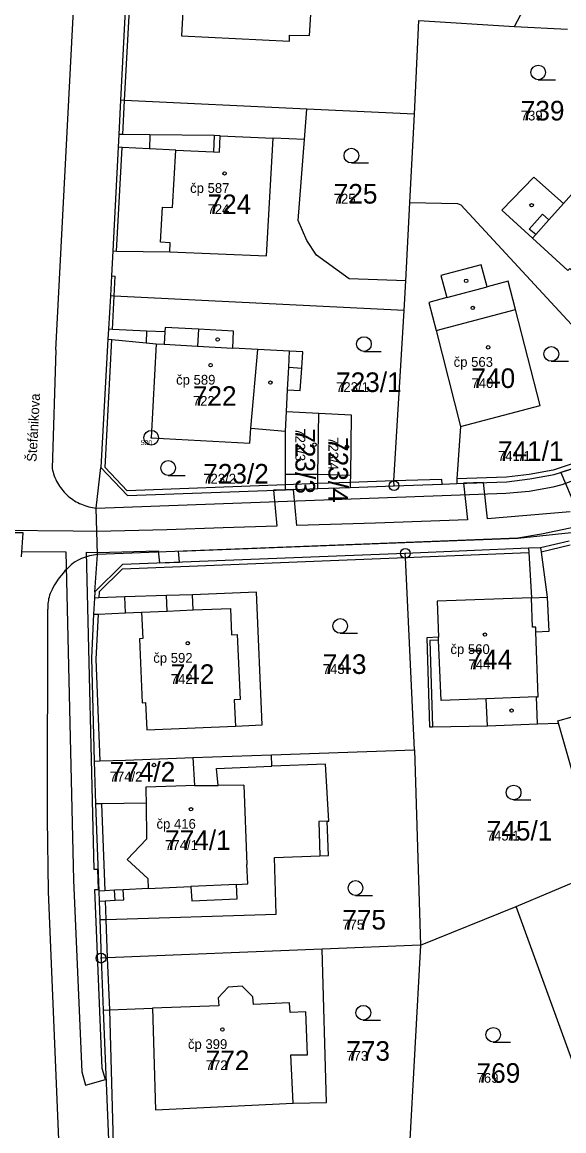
# Model space of a CAD drawing. Extents: x -763628 to -761565, y -976033 to -973833.
# Drawn here: x -762312.8 to -762257.5, y -974769.9 to -974656.7 of the extents above; entities that cross this region are included whole.
import ezdxf

# ---------------------------------------------------------------- set-up
doc = ezdxf.new("R2010")
doc.units = 0
for name, color, linetype in [('KN_cisla parcel 1000', 7, 'Continuous'), ('KN_cisla parcel 500', 7, 'Continuous'), ('KN_cisla popisna 500', 7, 'Continuous'), ('KN_hranice parcel', 7, 'Continuous'), ('KN_popisy', 7, 'Continuous'), ('KN_vecna bremena', 7, 'Continuous'), ('KN_vnitrni kresba parcel', 7, 'Continuous'), ('KN_znacky bodu BP', 7, 'Continuous'), ('KN_znacky budov', 7, 'Continuous'), ('KN_znacky kultur', 7, 'Continuous')]:
    doc.layers.add(name, color=color, linetype=linetype)

msp = doc.modelspace()

# ---------------------------------------------------------------- linework, layer by layer
at = {"layer": 'KN_hranice parcel'}
for p, q in [((-762301.86, -974648.31), (-762302.72, -974664.71)), ((-762272.71, -974666.13), (-762272.27, -974656.55)), ((-762272.27, -974656.55), (-762262.51, -974657.17)), ((-762262.51, -974657.17), (-762257.09, -974657.45)), ((-762272.71, -974666.13), (-762283.71, -974665.61)), ((-762273.2, -974675.16), (-762272.71, -974666.13)), ((-762273.61, -974683.15), (-762273.2, -974675.16)), ((-762273.77, -974686.19), (-762273.61, -974683.15)), ((-762303.76, -974684.68), (-762303.95, -974688.09)), ((-762304.01, -974689.1), (-762304.73, -974702.2)), ((-762303.95, -974688.09), (-762304.01, -974689.1)), ((-762285.88, -974698.5), (-762285.78, -974696.5)), ((-762285.78, -974696.5), (-762282.48, -974696.67)), ((-762285.89, -974704.48), (-762282.59, -974704.36)), ((-762282.59, -974704.36), (-762279.28, -974704.24)), ((-762279.28, -974704.24), (-762274.8, -974704.07)), ((-762261.07, -974710.45), (-762273.66, -974710.98)), ((-762305.35, -974714.9), (-762305.38, -974715.55)), ((-762305.38, -974715.55), (-762305.47, -974717.19)), ((-762287.32, -974731.56), (-762272.72, -974731.05)), ((-762272.72, -974731.05), (-762272.09, -974750.99)), ((-762305.41, -974732.2), (-762305.26, -974736.57)), ((-762295.33, -974731.84), (-762287.32, -974731.56)), ((-762262.34, -974747.05), (-762248.08, -974741)), ((-762272.09, -974750.99), (-762262.34, -974747.05)), ((-762304.85, -974748.37), (-762304.71, -974752.31)), ((-762272.09, -974750.99), (-762282.15, -974751.4)), ((-762272.09, -974750.99), (-762273.25, -974772.1)), ((-762304.71, -974752.31), (-762304.49, -974757.62)), ((-762304.49, -974757.62), (-762303.85, -974773.4))]:
    msp.add_line(p, q, dxfattribs=at)
for points in [[(-762262.51, -974657.17), (-762253.64, -974640.36), (-762252.87, -974624.71), (-762252.85, -974624.37)], [(-762301.86, -974648.31), (-762301.43, -974648.34), (-762300.44, -974648.41), (-762299.25, -974648.49), (-762296.98, -974648.64), (-762297.01, -974649.05), (-762296.01, -974649.08), (-762296.05, -974649.71), (-762296.2, -974649.7), (-762296.42, -974653.73), (-762296.27, -974653.74), (-762296.51, -974658.12), (-762285.48, -974658.68), (-762285.48, -974658.07), (-762283.42, -974658.1), (-762283.2, -974654.27), (-762285.27, -974654.16), (-762284.83, -974645.94), (-762289.94, -974645.66), (-762289.7, -974642.34)], [(-762302.72, -974664.71), (-762302.9, -974668.22), (-762302.97, -974669.51), (-762303.52, -974680.1), (-762303.65, -974682.64), (-762303.76, -974684.68)], [(-762283.71, -974665.61), (-762302.3, -974664.73), (-762302.72, -974664.71)], [(-762273.61, -974683.15), (-762279.4, -974682.93), (-762282.71, -974680.51), (-762283.71, -974679.03), (-762284.58, -974676.97), (-762283.95, -974668.71), (-762283.71, -974665.61)], [(-762243.56, -974691.22), (-762243.91, -974690.91), (-762249.55, -974685.91), (-762242.28, -974677.77), (-762245.72, -974674.71), (-762244.78, -974673.65), (-762248.49, -974670.3), (-762249.17, -974671.02), (-762250.48, -974669.9), (-762253.55, -974673.34), (-762254.82, -974672.21), (-762257.51, -974675.24), (-762260.52, -974672.57), (-762263.79, -974675.92), (-762260.66, -974678.79), (-762257.05, -974682.09), (-762256.85, -974681.88), (-762252.52, -974685.8), (-762245.23, -974692.4), (-762244.88, -974692.71)], [(-762273.2, -974675.16), (-762268.31, -974675.26), (-762267.98, -974675.4), (-762253.34, -974691.21)], [(-762268.01, -974698.01), (-762259.9, -974695.89), (-762262.42, -974686.07), (-762263.17, -974683.19), (-762265.3, -974683.76), (-762265.9, -974681.52), (-762270.03, -974682.62), (-762269.43, -974684.86), (-762271.24, -974685.35), (-762270.51, -974688.22), (-762268.01, -974698.01)], [(-762273.77, -974686.19), (-762303.37, -974684.7), (-762303.76, -974684.68)], [(-762274.8, -974704.07), (-762274.82, -974703.57), (-762273.77, -974686.19)], [(-762285.78, -974696.5), (-762285.67, -974694.29), (-762284.37, -974694.35), (-762284.22, -974692.05), (-762284.12, -974690.39), (-762285.46, -974690.32), (-762288.72, -974690.15), (-762291.27, -974690.01), (-762291.18, -974688.3), (-762294.77, -974688.1), (-762298.18, -974687.92), (-762298.21, -974688.37), (-762300.07, -974688.28), (-762303.55, -974688.11), (-762303.95, -974688.09)], [(-762304.01, -974689.1), (-762303.6, -974689.14), (-762300.12, -974689.49), (-762299.07, -974689.59), (-762299.59, -974699.17), (-762289.51, -974699.74), (-762289.43, -974698.19), (-762285.88, -974698.5)], [(-762282.59, -974704.36), (-762282.58, -974703.86), (-762282.57, -974702.92), (-762282.48, -974696.67)], [(-762282.48, -974696.67), (-762279.18, -974696.84), (-762279.26, -974703.04), (-762279.27, -974703.74), (-762279.28, -974704.24)], [(-762285.89, -974704.48), (-762285.89, -974703.98), (-762285.89, -974702.92), (-762285.88, -974698.5)], [(-762274.8, -974704.07), (-762269.9, -974703.9), (-762268.41, -974703.84), (-762263.3, -974703.66), (-762260.93, -974703.38), (-762258.47, -974702.94), (-762256.33, -974702.23), (-762254.17, -974701.21), (-762252.01, -974699.93), (-762251.23, -974699.47)], [(-762305.35, -974714.9), (-762305.07, -974711.09), (-762305.2, -974706.35), (-762304.73, -974702.2)], [(-762304.73, -974702.2), (-762302.02, -974705.08), (-762285.89, -974704.48)], [(-762261.07, -974710.45), (-762261.05, -974710.9), (-762260.79, -974715.51), (-762270.41, -974715.86), (-762270.26, -974719.55), (-762271.47, -974719.6), (-762271.19, -974728.69), (-762270.89, -974728.69), (-762265.28, -974728.59), (-762260.17, -974728.4), (-762258.03, -974728.32)], [(-762256.94, -974709.73), (-762259.85, -974710.4), (-762261.07, -974710.45)], [(-762273.66, -974710.98), (-762302.53, -974712.1), (-762305.35, -974714.9)], [(-762272.72, -974731.05), (-762273.64, -974711.4), (-762273.66, -974710.98)], [(-762305.47, -974717.19), (-762305.01, -974717.17), (-762302.21, -974717.05), (-762300.57, -974716.98), (-762300.45, -974719.67), (-762300.8, -974719.69), (-762300.52, -974726.24), (-762300.17, -974726.22), (-762300.05, -974728.99), (-762291, -974728.61), (-762288.25, -974728.49), (-762288.83, -974714.93), (-762295.36, -974715.2), (-762298.02, -974715.29), (-762302.27, -974715.42), (-762304.93, -974715.53), (-762305.38, -974715.55)], [(-762305.47, -974717.19), (-762305.7, -974721.64), (-762305.41, -974732.2)], [(-762258.03, -974728.32), (-762258.1, -974728.08), (-762255.15, -974727.25)], [(-762253.46, -974733.19), (-762256.38, -974734.02), (-762258.03, -974728.32)], [(-762305.41, -974732.2), (-762304.84, -974732.18), (-762302.23, -974732.09), (-762296.17, -974731.87), (-762295.33, -974731.84)], [(-762295.33, -974731.84), (-762295.18, -974734.69), (-762296.07, -974734.7), (-762300.14, -974734.84), (-762300.14, -974735.2), (-762300.12, -974736.5), (-762304.67, -974736.56), (-762305.26, -974736.57)], [(-762304.85, -974748.37), (-762304.22, -974748.35), (-762286.85, -974747.81), (-762287.02, -974742.03), (-762282.37, -974741.86), (-762281.48, -974741.82), (-762281.64, -974738.34), (-762281.47, -974738.32), (-762281.79, -974732.5), (-762287.29, -974732.72), (-762287.32, -974731.56)], [(-762305.26, -974736.57), (-762304.95, -974745.47), (-762304.91, -974746.49), (-762304.85, -974748.37)], [(-762246.68, -974790.15), (-762246.83, -974789.73), (-762262.34, -974747.05)], [(-762282.15, -974751.4), (-762304.07, -974752.28), (-762304.71, -974752.31)], [(-762304.49, -974757.62), (-762303.86, -974757.6), (-762299.45, -974757.43), (-762299.14, -974767.81), (-762285.1, -974767.13), (-762281.7, -974767.05), (-762282.15, -974751.4)]]:
    msp.add_lwpolyline(points, dxfattribs=at)
at = {"layer": 'KN_vecna bremena'}
for points in [[(-762256.33, -974702.23), (-762257.79, -974702.72), (-762256.24, -974706.32)], [(-762256.83, -974706.72), (-762265.28, -974707.45), (-762265.67, -974703.74), (-762267.71, -974703.82), (-762267.31, -974707.57), (-762276.7, -974707.89), (-762284.73, -974708.14), (-762285.06, -974704.45), (-762285.89, -974704.48), (-762287.1, -974704.53), (-762286.78, -974708.2), (-762292.23, -974708.37), (-762297.98, -974708.58), (-762305.13, -974708.76), (-762307.57, -974708.7), (-762314.79, -974708.64)], [(-762312.82, -974711.32), (-762312.65, -974708.89), (-762316.86, -974708.89)], [(-762312.85, -974710.78), (-762308.32, -974710.81), (-762307.51, -974744.35), (-762306.68, -974763.92), (-762306.31, -974765.29), (-762304.26, -974764.72), (-762304.58, -974763.58), (-762305.35, -974745.31), (-762304.96, -974745.3), (-762305.03, -974743.26), (-762305.41, -974743.27), (-762306.2, -974710.86), (-762305.08, -974710.88), (-762298.87, -974710.72), (-762298.75, -974711.95), (-762296.71, -974711.87), (-762296.81, -974710.77), (-762262.17, -974709.44), (-762256.09, -974708.78)]]:
    msp.add_lwpolyline(points, dxfattribs=at)
at = {"layer": 'KN_vnitrni kresba parcel'}
for p, q in [((-762309.33, -974690.18), (-762306.89, -974643.23)), ((-762302.3, -974664.73), (-762301.43, -974648.34)), ((-762302.49, -974668.22), (-762302.3, -974664.73)), ((-762302.49, -974668.22), (-762302.9, -974668.22)), ((-762299.74, -974668.25), (-762302.49, -974668.22)), ((-762299.74, -974668.25), (-762299.78, -974669.68)), ((-762293.17, -974668.3), (-762299.74, -974668.25)), ((-762293.17, -974668.3), (-762293.24, -974669.98)), ((-762292.55, -974668.33), (-762293.17, -974668.3)), ((-762292.62, -974670.01), (-762292.55, -974668.33)), ((-762292.55, -974668.33), (-762287.13, -974668.57)), ((-762287.81, -974680.6), (-762287.13, -974668.57)), ((-762283.95, -974668.71), (-762287.13, -974668.57)), ((-762303.12, -974680.11), (-762302.56, -974669.53)), ((-762302.56, -974669.53), (-762302.97, -974669.51)), ((-762299.78, -974669.68), (-762302.56, -974669.53)), ((-762297.09, -974669.82), (-762299.78, -974669.68)), ((-762297.43, -974675.67), (-762297.09, -974669.82)), ((-762297.09, -974669.82), (-762293.24, -974669.98)), ((-762293.24, -974669.98), (-762292.62, -974670.01)), ((-762259, -974676.92), (-762257.51, -974675.24)), ((-762298.64, -974679.21), (-762298.43, -974675.62)), ((-762298.43, -974675.62), (-762297.43, -974675.67)), ((-762261, -974677.86), (-762259.64, -974676.35)), ((-762259.64, -974676.35), (-762259, -974676.92)), ((-762260.34, -974678.43), (-762261, -974677.86)), ((-762260.34, -974678.43), (-762259, -974676.92)), ((-762260.66, -974678.79), (-762260.34, -974678.43)), ((-762303.52, -974680.1), (-762303.12, -974680.11)), ((-762303.12, -974680.11), (-762297.69, -974680.18)), ((-762297.64, -974679.27), (-762298.64, -974679.21)), ((-762297.69, -974680.18), (-762297.64, -974679.27)), ((-762297.69, -974680.18), (-762287.81, -974680.6)), ((-762303.65, -974682.64), (-762303.26, -974682.66)), ((-762303.37, -974684.7), (-762303.26, -974682.66)), ((-762269.43, -974684.86), (-762265.3, -974683.76)), ((-762303.55, -974688.11), (-762303.37, -974684.7)), ((-762270.51, -974688.22), (-762262.42, -974686.07)), ((-762304.3, -974702.2), (-762303.6, -974689.14)), ((-762300.07, -974688.28), (-762300.12, -974689.49)), ((-762298.21, -974688.37), (-762298.28, -974689.63)), ((-762294.77, -974688.1), (-762294.86, -974689.82)), ((-762309.33, -974690.18), (-762309.71, -974702.3)), ((-762299.07, -974689.59), (-762298.28, -974689.63)), ((-762298.28, -974689.63), (-762294.86, -974689.82)), ((-762294.86, -974689.82), (-762291.27, -974690.01)), ((-762289.43, -974698.19), (-762288.72, -974690.15)), ((-762285.55, -974691.97), (-762285.46, -974690.32)), ((-762285.67, -974694.29), (-762285.55, -974691.97)), ((-762285.55, -974691.97), (-762284.22, -974692.05)), ((-762268.01, -974698.01), (-762268.38, -974703.37)), ((-762302.04, -974704.58), (-762304.3, -974702.2)), ((-762258.55, -974702.48), (-762261.01, -974702.92)), ((-762256.53, -974701.8), (-762258.55, -974702.48)), ((-762282.57, -974702.92), (-762285.89, -974702.92)), ((-762282.58, -974703.86), (-762285.89, -974703.98)), ((-762279.27, -974703.74), (-762282.58, -974703.86)), ((-762279.26, -974703.04), (-762282.57, -974702.92)), ((-762274.82, -974703.57), (-762279.27, -974703.74)), ((-762269.92, -974703.42), (-762274.82, -974703.57)), ((-762269.9, -974703.9), (-762269.92, -974703.42)), ((-762268.38, -974703.37), (-762268.41, -974703.84)), ((-762263.32, -974703.19), (-762268.38, -974703.37)), ((-762261.01, -974702.92), (-762263.32, -974703.19)), ((-762257.63, -974703.94), (-762255.44, -974703.13)), ((-762305.2, -974706.35), (-762263.39, -974704.84)), ((-762285.89, -974703.98), (-762302.04, -974704.58)), ((-762263.39, -974704.84), (-762261.02, -974704.61)), ((-762261.02, -974704.61), (-762258.56, -974704.2)), ((-762258.56, -974704.2), (-762257.63, -974703.94)), ((-762255.37, -974708.1), (-762259.75, -974709.01)), ((-762262.17, -974709.44), (-762305.07, -974711.09)), ((-762259.75, -974709.01), (-762262.17, -974709.44)), ((-762259.85, -974710.4), (-762259.79, -974710.85)), ((-762256.82, -974710.15), (-762259.79, -974710.85)), ((-762302.51, -974712.55), (-762273.64, -974711.4)), ((-762273.64, -974711.4), (-762261.05, -974710.9)), ((-762259.79, -974710.85), (-762259.16, -974715.45)), ((-762302.51, -974712.55), (-762304.9, -974714.91)), ((-762304.9, -974714.91), (-762304.93, -974715.53)), ((-762295.3, -974716.76), (-762295.36, -974715.2)), ((-762302.21, -974717.05), (-762302.27, -974715.42)), ((-762297.95, -974716.87), (-762298.02, -974715.29)), ((-762260.79, -974715.51), (-762259.16, -974715.45)), ((-762260.68, -974718.51), (-762260.79, -974715.51)), ((-762259.16, -974715.45), (-762259.02, -974718.97)), ((-762310.17, -974738.07), (-762310.14, -974716.69)), ((-762305.01, -974717.17), (-762305.24, -974721.78)), ((-762300.57, -974716.98), (-762297.95, -974716.87)), ((-762297.95, -974716.87), (-762295.3, -974716.76)), ((-762295.3, -974716.76), (-762291.51, -974716.6)), ((-762291.51, -974716.6), (-762291.39, -974719.3)), ((-762260.34, -974718.53), (-762260.68, -974718.51)), ((-762260.32, -974719.02), (-762260.34, -974718.53)), ((-762291.39, -974719.3), (-762290.8, -974719.27)), ((-762290.8, -974719.27), (-762290.51, -974725.89)), ((-762270.25, -974719.85), (-762270.26, -974719.55)), ((-762259.02, -974718.97), (-762260.32, -974719.02)), ((-762260.09, -974725.62), (-762260.32, -974719.02)), ((-762270.25, -974719.85), (-762271.15, -974719.88)), ((-762271.15, -974719.88), (-762270.89, -974728.69)), ((-762269.99, -974726), (-762270.25, -974719.85)), ((-762305.24, -974721.78), (-762304.84, -974732.18)), ((-762290.51, -974725.89), (-762291.11, -974725.92)), ((-762291.11, -974725.92), (-762291, -974728.61)), ((-762265.39, -974725.82), (-762269.99, -974726)), ((-762260.27, -974725.63), (-762265.39, -974725.82)), ((-762265.28, -974728.59), (-762265.39, -974725.82)), ((-762260.27, -974725.63), (-762260.09, -974725.62)), ((-762260.17, -974728.4), (-762260.27, -974725.63)), ((-762292.91, -974732.95), (-762287.29, -974732.72)), ((-762292.77, -974734.67), (-762292.91, -974732.95)), ((-762295.18, -974734.69), (-762292.77, -974734.67)), ((-762290.15, -974734.64), (-762292.77, -974734.67)), ((-762290.15, -974734.64), (-762289.82, -974742.76)), ((-762304.67, -974736.56), (-762304.33, -974745.44)), ((-762300.12, -974736.5), (-762300.08, -974740.15)), ((-762310.06, -974745.49), (-762310.17, -974738.07)), ((-762281.64, -974738.34), (-762282.48, -974738.37)), ((-762282.48, -974738.37), (-762282.37, -974741.86)), ((-762300.08, -974740.15), (-762302.04, -974742.25)), ((-762302.04, -974742.25), (-762299.94, -974744.19)), ((-762289.74, -974744.73), (-762289.82, -974742.76)), ((-762299.94, -974744.19), (-762299.9, -974745.2)), ((-762307.53, -974806.92), (-762310.06, -974745.49)), ((-762304.33, -974745.44), (-762304.95, -974745.47)), ((-762303.34, -974745.38), (-762304.33, -974745.44)), ((-762302.45, -974745.33), (-762303.34, -974745.38)), ((-762303.28, -974746.4), (-762303.34, -974745.38)), ((-762299.9, -974745.2), (-762302.45, -974745.33)), ((-762302.4, -974746.35), (-762302.45, -974745.33)), ((-762299.9, -974745.2), (-762295.53, -974745)), ((-762290.9, -974744.78), (-762295.53, -974745)), ((-762295.53, -974745), (-762295.46, -974746.47)), ((-762290.9, -974744.78), (-762289.74, -974744.73)), ((-762290.83, -974746.25), (-762290.9, -974744.78)), ((-762304.91, -974746.49), (-762304.29, -974746.46)), ((-762304.29, -974746.46), (-762303.28, -974746.4)), ((-762304.29, -974746.46), (-762304.22, -974748.35)), ((-762303.28, -974746.4), (-762302.4, -974746.35)), ((-762295.46, -974746.47), (-762290.83, -974746.25)), ((-762304.22, -974748.35), (-762304.07, -974752.28)), ((-762304.07, -974752.28), (-762303.86, -974757.6)), ((-762291.74, -974755.27), (-762292.74, -974756.37)), ((-762290.3, -974755.17), (-762291.74, -974755.27)), ((-762289.22, -974756.26), (-762290.3, -974755.17)), ((-762292.74, -974756.37), (-762292.68, -974757.17)), ((-762289.16, -974757.06), (-762289.22, -974756.26)), ((-762285.46, -974756.89), (-762289.16, -974757.06)), ((-762285.39, -974757.88), (-762285.46, -974756.89)), ((-762303.86, -974757.6), (-762303.4, -974773.39)), ((-762292.68, -974757.17), (-762299.45, -974757.43)), ((-762283.8, -974757.78), (-762285.39, -974757.88)), ((-762283.63, -974762.19), (-762283.8, -974757.78)), ((-762285.34, -974762.18), (-762283.63, -974762.19)), ((-762285.1, -974767.13), (-762285.34, -974762.18))]:
    msp.add_line(p, q, dxfattribs=at)
for points in [[(-762309.71, -974702.3), (-762309.67, -974702.49), (-762309.61, -974702.68), (-762309.56, -974702.87), (-762309.49, -974703.05), (-762309.42, -974703.24), (-762309.34, -974703.42), (-762309.25, -974703.59), (-762309.16, -974703.77), (-762309.06, -974703.94), (-762308.95, -974704.1), (-762308.84, -974704.26), (-762308.72, -974704.42), (-762308.6, -974704.57), (-762308.47, -974704.72), (-762308.33, -974704.86), (-762308.19, -974705), (-762308.05, -974705.13), (-762307.89, -974705.26), (-762307.74, -974705.38), (-762307.58, -974705.49), (-762307.41, -974705.6), (-762307.24, -974705.7), (-762307.07, -974705.79), (-762306.9, -974705.88), (-762306.72, -974705.96), (-762306.54, -974706.03), (-762306.35, -974706.1), (-762306.16, -974706.16), (-762305.97, -974706.21), (-762305.78, -974706.26), (-762305.59, -974706.3), (-762305.4, -974706.33), (-762305.2, -974706.35)], [(-762305.07, -974711.09), (-762305.27, -974711.12), (-762305.48, -974711.16), (-762305.68, -974711.19), (-762305.89, -974711.24), (-762306.09, -974711.29), (-762306.3, -974711.35), (-762306.5, -974711.42), (-762306.71, -974711.5), (-762306.92, -974711.6), (-762307.13, -974711.71), (-762307.34, -974711.84), (-762307.55, -974711.99), (-762307.76, -974712.16), (-762307.98, -974712.35), (-762308.18, -974712.56), (-762308.39, -974712.77), (-762308.59, -974713.01), (-762308.78, -974713.24), (-762308.97, -974713.48), (-762309.15, -974713.73), (-762309.31, -974713.97), (-762309.46, -974714.2), (-762309.59, -974714.44), (-762309.71, -974714.66), (-762309.81, -974714.87), (-762309.89, -974715.07), (-762309.96, -974715.26), (-762310.02, -974715.44), (-762310.06, -974715.62), (-762310.09, -974715.78), (-762310.11, -974715.94), (-762310.13, -974716.1), (-762310.14, -974716.25), (-762310.14, -974716.4), (-762310.14, -974716.55), (-762310.14, -974716.69)]]:
    msp.add_lwpolyline(points, dxfattribs=at)
at = {"layer": 'KN_znacky bodu BP'}
for centre, radius in [((-762299.59, -974699.17), 0.75), ((-762299.59, -974699.17), 0.03), ((-762274.8, -974704.07), 0.5), ((-762274.8, -974704.07), 0.0303), ((-762273.66, -974710.98), 0.5), ((-762273.66, -974710.98), 0.0303), ((-762304.71, -974752.31), 0.5), ((-762304.71, -974752.31), 0.0303)]:
    msp.add_circle(centre, radius, dxfattribs=at)
at = {"layer": 'KN_znacky budov'}
for centre in [(-762292.1, -974672.18), (-762260.76, -974675.43), (-762267.44, -974683.15), (-762266.77, -974685.91), (-762292.81, -974689.14), (-762265.2, -974689.94), (-762293.53, -974691.76), (-762287.42, -974693.54), (-762282.92, -974699.88), (-762279.61, -974700.1), (-762265.53, -974719.27), (-762295.86, -974720.16), (-762262.81, -974727.03), (-762299.31, -974732.59), (-762295.53, -974737.11), (-762292.32, -974759.6)]:
    msp.add_circle(centre, 0.175, dxfattribs=at)
at = {"layer": 'KN_znacky kultur'}
for p, q in [((-762260.09, -974662.62), (-762258.34, -974662.62)), ((-762279.16, -974671.11), (-762277.41, -974671.11)), ((-762277.88, -974690.35), (-762276.13, -974690.35)), ((-762258.75, -974691.36), (-762257, -974691.36)), ((-762297.86, -974703.01), (-762296.11, -974703.01)), ((-762280.3, -974719.14), (-762278.55, -974719.14)), ((-762262.6, -974736.15), (-762260.85, -974736.15)), ((-762278.74, -974745.9), (-762276.99, -974745.9)), ((-762277.94, -974758.64), (-762276.19, -974758.64)), ((-762264.68, -974760.89), (-762262.93, -974760.89))]:
    msp.add_line(p, q, dxfattribs=at)
for centre in [(-762260.09, -974661.87), (-762279.16, -974670.36), (-762277.88, -974689.6), (-762258.75, -974690.61), (-762297.86, -974702.26), (-762280.3, -974718.39), (-762262.6, -974735.4), (-762278.74, -974745.15), (-762277.94, -974757.89), (-762264.68, -974760.14)]:
    msp.add_circle(centre, 0.75, dxfattribs=at)

# ---------------------------------------------------------------- texts
at = {"layer": 'KN_cisla parcel 1000'}
for s, p in [('739', (-762261.87, -974666.77)), ('725', (-762280.96, -974675.26)), ('724', (-762293.84, -974676.33)), ('723/1', (-762280.72, -974694.5)), ('740', (-762266.9, -974694.09)), ('722', (-762295.34, -974695.91)), ('741/1', (-762264.2, -974701.53)), ('723/2', (-762294.28, -974703.85)), ('744', (-762267.21, -974722.81)), ('743', (-762282.08, -974723.29)), ('742', (-762297.6, -974724.31)), ('774/2', (-762303.83, -974734.28)), ('745/1', (-762265.34, -974740.3)), ('774/1', (-762298.17, -974741.26)), ('775', (-762280.09, -974749.39)), ('773', (-762279.68, -974762.79)), ('772', (-762294.03, -974763.75)), ('769', (-762266.38, -974765.04))]:
    msp.add_text(s, height=2, dxfattribs=at).set_placement(p)
for s, p in [('723/3', (-762284.87, -974698.21)), ('723/4', (-762281.5, -974699.11))]:
    msp.add_text(s, height=2, rotation=270, dxfattribs=at).set_placement(p)
at = {"layer": 'KN_cisla parcel 500'}
for s, p in [('739', (-762261.87, -974666.77)), ('725', (-762280.96, -974675.26)), ('724', (-762293.84, -974676.33)), ('723/1', (-762280.72, -974694.5)), ('740', (-762266.9, -974694.09)), ('722', (-762295.34, -974695.91)), ('741/1', (-762264.2, -974701.53)), ('723/2', (-762294.28, -974703.85)), ('744', (-762267.21, -974722.81)), ('743', (-762282.08, -974723.29)), ('742', (-762297.6, -974724.31)), ('774/2', (-762303.83, -974734.28)), ('745/1', (-762265.34, -974740.3)), ('774/1', (-762298.17, -974741.26)), ('775', (-762280.09, -974749.39)), ('772', (-762294.03, -974763.75)), ('773', (-762279.68, -974762.79)), ('769', (-762266.38, -974765.04))]:
    msp.add_text(s, height=1, dxfattribs=at).set_placement(p)
for s, p in [('723/3', (-762284.87, -974698.21)), ('723/4', (-762281.5, -974699.11))]:
    msp.add_text(s, height=1, rotation=270, dxfattribs=at).set_placement(p)
at = {"layer": 'KN_cisla popisna 500'}
for s, p in [('čp 587', (-762295.62, -974674.17)), ('čp 563', (-762268.72, -974691.93)), ('čp 589', (-762297.05, -974693.75)), ('čp 560', (-762269.05, -974721.26)), ('čp 592', (-762299.38, -974722.15)), ('čp 416', (-762299.05, -974739.1)), ('čp 399', (-762295.84, -974761.59))]:
    msp.add_text(s, height=1, dxfattribs=at).set_placement(p)
at = {"layer": 'KN_popisy'}
msp.add_text('Štefánikova', height=1, rotation=87, dxfattribs=at).set_placement((-762311.3, -974701.65))
at = {"layer": 'KN_znacky bodu BP'}
msp.add_text('530', height=0.5, dxfattribs=at).set_placement((-762300.65, -974699.92))

doc.saveas('drawing.dxf')
